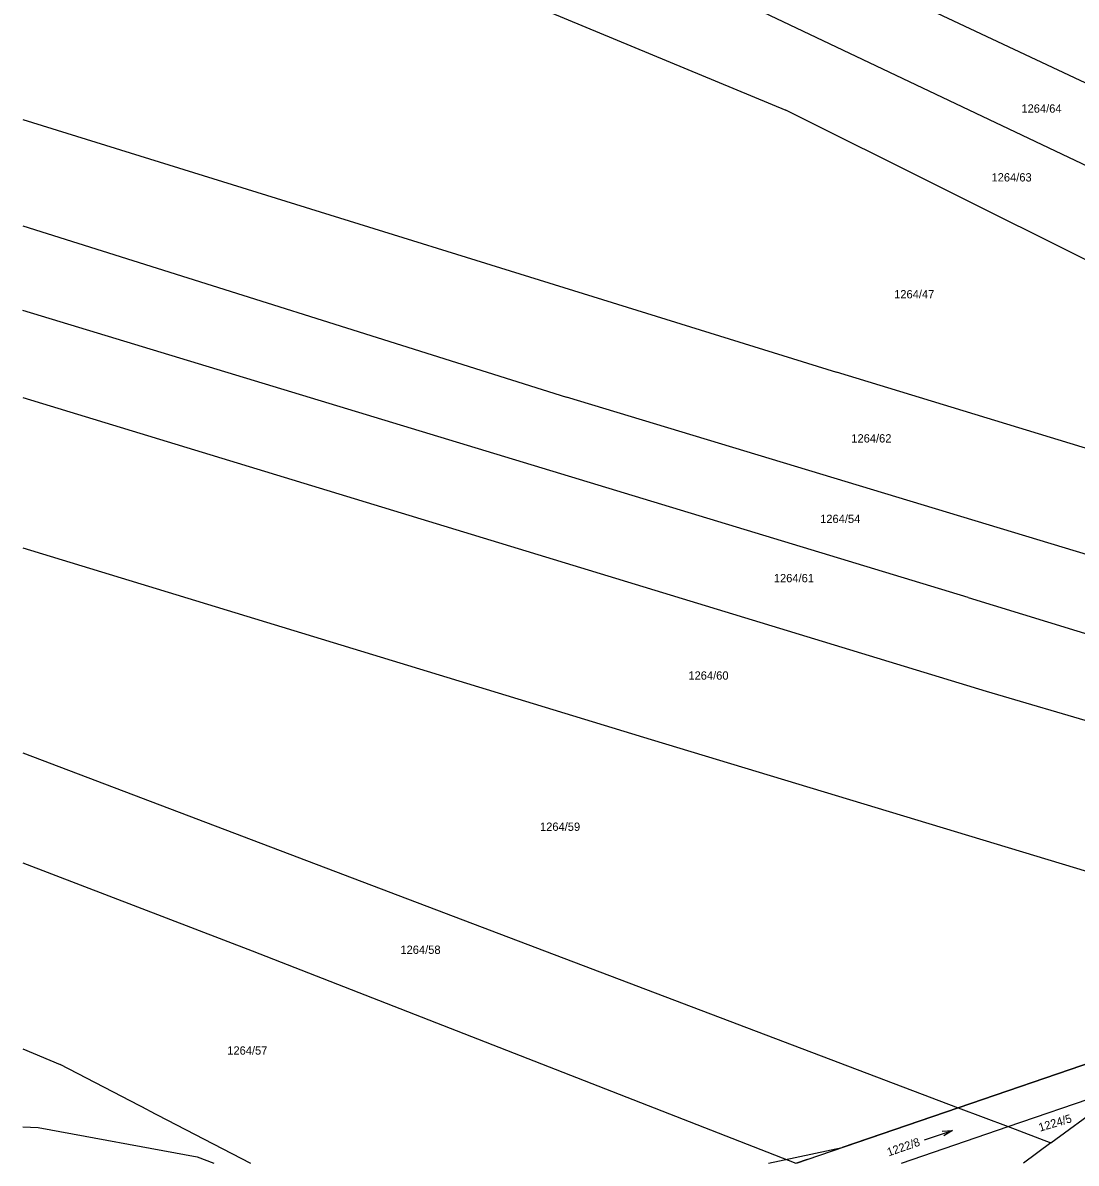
# Model space of a CAD drawing. Extents: x -777309 to -774195, y -1144706 to -1143600.
# Drawn here: x -776600 to -776384.4, y -1144500 to -1144266.5 of the extents above; entities that cross this region are included whole.
import ezdxf

# ---------------------------------------------------------------- set-up
doc = ezdxf.new("R2010")
doc.units = 0
for name, color, linetype in [('1', 7, 'Continuous'), ('11', 7, 'Continuous'), ('2', 7, 'Continuous'), ('3', 7, 'Continuous')]:
    doc.layers.add(name, color=color, linetype=linetype)

msp = doc.modelspace()

# ---------------------------------------------------------------- linework, layer by layer
at = {"layer": '1'}
for p, q in [((-776463.39, -1144240.71), (-776364.66, -1144287.25)), ((-776499.21, -1144261.37), (-776443.83, -1144284.45)), ((-776369.01, -1144302.14), (-776451.08, -1144263.13)), ((-776380.08, -1144316.22), (-776443.83, -1144284.45)), ((-776600, -1144286.34), (-776433.42, -1144338.06)), ((-776600, -1144308.13), (-776488.73, -1144343.19)), ((-776406.48, -1144384.18), (-776600, -1144325.46)), ((-776306.29, -1144376.93), (-776433.42, -1144338.06)), ((-776600, -1144343.27), (-776402.77, -1144403.36)), ((-776336.73, -1144389.18), (-776488.73, -1144343.19)), ((-776600, -1144374.03), (-776471.4, -1144413.28)), ((-776406.48, -1144384.18), (-776184.7, -1144452.28)), ((-776402.77, -1144403.36), (-776310.77, -1144430.59)), ((-776471.4, -1144413.28), (-776297.5, -1144465.91)), ((-776600, -1144415.99), (-776408.5, -1144488.64)), ((-776600, -1144438.48), (-776553.05, -1144456.51)), ((-776553.05, -1144456.51), (-776441.79, -1144500)), ((-776600, -1144476.57), (-776592.37, -1144479.79)), ((-776408.5, -1144488.64), (-776380.6, -1144479.09)), ((-776574.33, -1144489.12), (-776592.37, -1144479.79)), ((-776398.3, -1144492.51), (-776377.82, -1144485.48)), ((-776389.57, -1144495.82), (-776373.51, -1144484.07)), ((-776574.33, -1144489.12), (-776553.37, -1144500)), ((-776439.44, -1144499.23), (-776408.5, -1144488.64)), ((-776408.5, -1144488.64), (-776398.3, -1144492.51)), ((-776420.12, -1144500), (-776398.3, -1144492.51)), ((-776398.3, -1144492.51), (-776389.57, -1144495.82)), ((-776389.57, -1144495.82), (-776395.13, -1144500)), ((-776439.44, -1144499.23), (-776441.62, -1144500))]:
    msp.add_line(p, q, dxfattribs=at)
at = {"layer": '11'}
for points in [[(-776380.6, -1144479.09), (-776408.5, -1144488.64), (-776432.24, -1144496.77)], [(-776600, -1144492.53), (-776596.85, -1144492.7), (-776564.3, -1144498.71), (-776560.92, -1144500)], [(-776447.38, -1144500), (-776432.24, -1144496.77)], [(-776441.62, -1144500), (-776439.44, -1144499.23), (-776432.24, -1144496.77)]]:
    msp.add_lwpolyline(points, dxfattribs=at)
at = {"layer": '3'}
msp.add_line((-776415.41, -1144495.2), (-776409.71, -1144493.3), dxfattribs=at)
msp.add_lwpolyline([(-776411.77, -1144493.46), (-776409.71, -1144493.3), (-776411.45, -1144494.41)], dxfattribs=at)

# ---------------------------------------------------------------- texts
at = {"layer": '2'}
for s, p in [('1264/64', (-776395.58, -1144284.93)), ('1264/63', (-776401.7, -1144299.02)), ('1264/47', (-776421.63, -1144322.95)), ('1264/62', (-776430.4, -1144352.46)), ('1264/54', (-776436.78, -1144368.94)), ('1264/61', (-776446.26, -1144381.07)), ('1264/60', (-776463.75, -1144401.01)), ('1264/59', (-776494.13, -1144431.96)), ('1264/58', (-776522.7, -1144457.15)), ('1264/57', (-776558.15, -1144477.78))]:
    msp.add_text(s, height=1.7, dxfattribs=at).set_placement(p)
for s, rotation, p in [('1224/5', 16.7304, (-776391.77, -1144493.56)), ('1222/8', 19.1368, (-776422.75, -1144498.62))]:
    msp.add_text(s, height=1.7, rotation=rotation, dxfattribs=at).set_placement(p)

doc.saveas('drawing.dxf')
